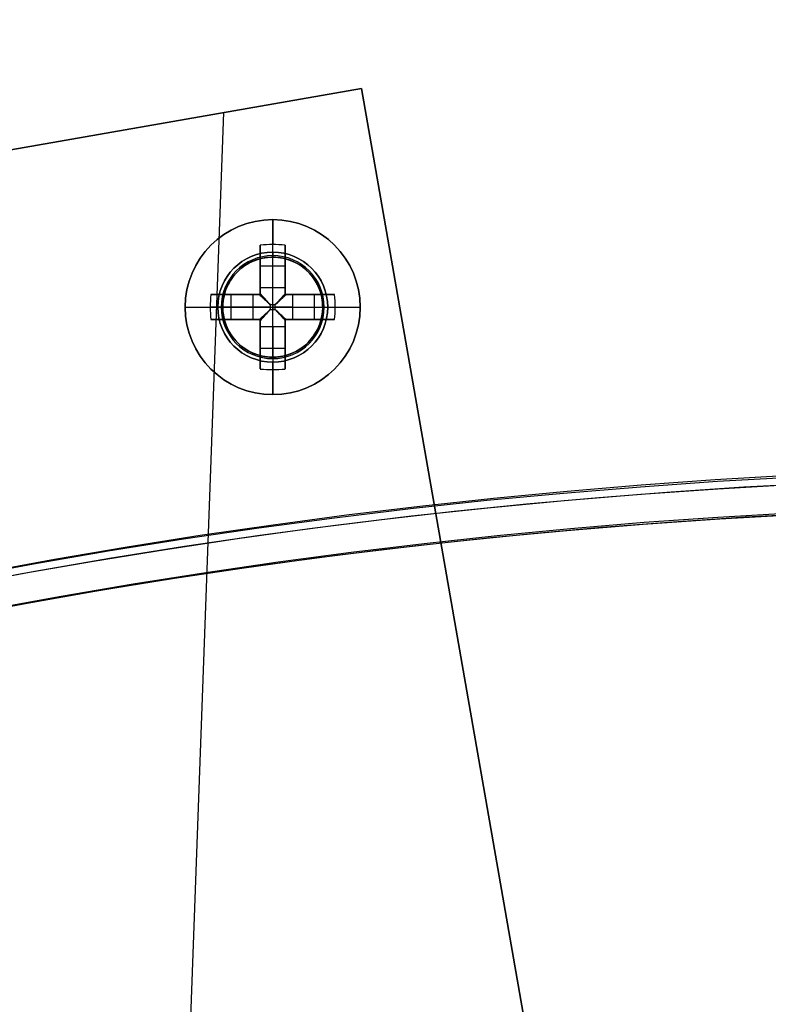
# Model space of a CAD drawing. Header units: millimetres. Extents: x -83 to 676, y -83 to 676.
# Tile 608 of 656: x 253 to 283, y 518 to 557. Entities that reach past the tile are written whole.
import ezdxf

# ---------------------------------------------------------------- set-up
doc = ezdxf.new("R2010")
doc.units = ezdxf.units.MM
doc.header["$MEASUREMENT"] = 0
doc.layers.add('IGES level 0', color=7, linetype='Continuous', true_color=0xff7878)

msp = doc.modelspace()

# ---------------------------------------------------------------- linework, layer by layer
at = {"layer": 'IGES level 0', "color": 254, "true_color": 0xcad1ee}
for p, q in [((266.689, 554.215, 47), (237.136, 549.051, 47)), ((237.136, 549.051, 48), (266.689, 554.215, 48)), ((266.689, 554.215, 47.5), (237.136, 549.051, 47.5)), ((281.924, 467.037, 48), (266.689, 554.215, 48)), ((266.689, 554.215, 48), (266.689, 554.215, 47)), ((266.689, 554.215, 47), (281.924, 467.037, 47)), ((266.689, 554.215, 48), (266.689, 554.215, 47)), ((263.213, 547.473, 48), (263.213, 547.473, 47)), ((263.213, 547.473, 47), (263.213, 547.473, 48)), ((263.658, 547.406, 47), (263.658, 547.406, 45.8)), ((261.209, 545.992, 45.8), (261.209, 545.992, 47)), ((261.209, 545.992, 47), (261.209, 545.992, 45.8)), ((261.142, 545.547, 48), (261.142, 545.547, 47)), ((265.139, 545.401, 48), (265.139, 545.401, 47)), ((265.072, 544.957, 47), (265.072, 544.957, 45.8)), ((265.072, 544.957, 45.8), (265.072, 544.957, 47)), ((262.623, 543.542, 47), (262.623, 543.542, 45.8)), ((263.068, 543.476, 47), (263.068, 543.476, 48)), ((263.068, 543.476, 48), (263.068, 543.476, 47))]:
    msp.add_line(p, q, dxfattribs=at)
at = {"layer": 'IGES level 0', "color": 140, "true_color": 0x00ccff}
for p, q in [((266.689, 554.215, 48), (237.136, 549.051, 48)), ((266.689, 554.215, 47), (237.136, 549.051, 47)), ((281.924, 467.037, 48), (266.689, 554.215, 48)), ((281.924, 467.037, 47), (266.689, 554.215, 47)), ((257.883, 462.835, 48), (261.178, 553.252, 48)), ((257.883, 462.835, 47), (261.178, 553.252, 47))]:
    msp.add_line(p, q, dxfattribs=at)
at = {"layer": 'IGES level 0', "color": 1, "true_color": 0xff0808}
for p, q in [((263.14, 547.674, 48), (263.14, 548.974, 48)), ((262.64, 546.26, 48.463), (262.64, 547.949, 50.13)), ((262.64, 547.949, 50.13), (262.64, 546.26, 48.463)), ((263.14, 546.26, 48.463), (263.14, 547.974, 50.155)), ((263.64, 547.949, 50.13), (263.64, 546.26, 48.463)), ((263.64, 546.26, 48.463), (263.64, 547.949, 50.13)), ((262.64, 545.974, 49.699), (262.64, 547.512, 49.699)), ((263.14, 547.474, 47.8), (263.14, 547.474, 40)), ((263.14, 543.474, 40), (263.14, 547.474, 40)), ((263.14, 547.474, 40), (263.14, 547.474, 47.8)), ((263.64, 547.512, 49.699), (263.64, 545.974, 49.699)), ((262.64, 547.13, 49.322), (263.64, 547.13, 49.322)), ((262.64, 546.961, 49.155), (262.64, 546.961, 50.83)), ((263.64, 546.961, 49.155), (263.64, 546.961, 50.83)), ((262.64, 546.26, 48.463), (263.64, 546.26, 48.463)), ((262.64, 546.26, 48.463), (263.64, 546.26, 48.463)), ((260.666, 545.974, 50.13), (262.354, 545.974, 48.463)), ((262.354, 545.974, 48.463), (260.666, 545.974, 50.13)), ((261.102, 545.974, 49.699), (262.64, 545.974, 49.699)), ((261.484, 544.974, 49.322), (261.484, 545.974, 49.322)), ((261.653, 545.974, 49.155), (261.653, 545.974, 50.83)), ((262.354, 544.974, 48.463), (262.354, 545.974, 48.463)), ((262.354, 544.974, 48.463), (262.354, 545.974, 48.463)), ((262.64, 545.974, 51.128), (262.64, 545.974, 48.27)), ((262.64, 545.974, 48.27), (262.64, 545.974, 51.128)), ((263.64, 545.974, 51.128), (263.64, 545.974, 48.27)), ((263.64, 545.974, 49.699), (265.179, 545.974, 49.699)), ((263.64, 545.974, 48.27), (263.64, 545.974, 51.128)), ((263.927, 545.974, 48.463), (265.615, 545.974, 50.13)), ((263.927, 545.974, 48.463), (263.927, 544.974, 48.463)), ((265.615, 545.974, 50.13), (263.927, 545.974, 48.463)), ((263.927, 545.974, 48.463), (263.927, 544.974, 48.463)), ((264.628, 545.974, 49.155), (264.628, 545.974, 50.83)), ((264.796, 545.974, 49.322), (264.796, 544.974, 49.322)), ((259.64, 545.474, 48), (260.94, 545.474, 48)), ((262.354, 545.474, 48.463), (260.64, 545.474, 50.155)), ((261.14, 545.474, 47.8), (261.14, 545.474, 40)), ((261.14, 545.474, 40), (265.14, 545.474, 40)), ((263.238, 545.572, 48.18), (263.043, 545.572, 48.18)), ((263.043, 545.572, 48.18), (263.043, 545.377, 48.18)), ((263.043, 545.572, 48.18), (263.043, 545.377, 48.18)), ((263.238, 545.572, 48.18), (263.043, 545.572, 48.18)), ((263.043, 545.474, 48.18), (263.238, 545.474, 48.18)), ((263.14, 545.572, 48.18), (263.14, 545.377, 48.18)), ((263.238, 545.377, 48.18), (263.238, 545.572, 48.18)), ((263.238, 545.377, 48.18), (263.238, 545.572, 48.18)), ((263.927, 545.474, 48.463), (265.64, 545.474, 50.155)), ((265.14, 545.474, 47.8), (265.14, 545.474, 40)), ((265.34, 545.474, 48), (266.64, 545.474, 48)), ((263.043, 545.377, 48.18), (263.238, 545.377, 48.18)), ((263.043, 545.377, 48.18), (263.238, 545.377, 48.18)), ((262.354, 544.974, 48.463), (260.666, 544.974, 50.13)), ((260.666, 544.974, 50.13), (262.354, 544.974, 48.463)), ((262.64, 544.974, 49.699), (261.102, 544.974, 49.699)), ((261.653, 544.974, 49.155), (261.653, 544.974, 50.83)), ((262.64, 544.974, 51.128), (262.64, 544.974, 48.27)), ((262.64, 544.974, 48.27), (262.64, 544.974, 51.128)), ((262.64, 543.436, 49.699), (262.64, 544.974, 49.699)), ((262.64, 543, 50.13), (262.64, 544.688, 48.463)), ((263.64, 544.688, 48.463), (262.64, 544.688, 48.463)), ((262.64, 544.688, 48.463), (262.64, 543, 50.13)), ((263.64, 544.688, 48.463), (262.64, 544.688, 48.463)), ((263.14, 544.688, 48.463), (263.14, 542.974, 50.155)), ((263.64, 544.974, 51.128), (263.64, 544.974, 48.27)), ((263.64, 544.974, 49.699), (263.64, 543.436, 49.699)), ((263.64, 544.974, 48.27), (263.64, 544.974, 51.128)), ((265.179, 544.974, 49.699), (263.64, 544.974, 49.699)), ((263.64, 544.688, 48.463), (263.64, 543, 50.13)), ((263.64, 543, 50.13), (263.64, 544.688, 48.463)), ((265.615, 544.974, 50.13), (263.927, 544.974, 48.463)), ((263.927, 544.974, 48.463), (265.615, 544.974, 50.13)), ((264.628, 544.974, 49.155), (264.628, 544.974, 50.83)), ((262.64, 543.987, 49.155), (262.64, 543.987, 50.83)), ((263.64, 543.987, 49.155), (263.64, 543.987, 50.83)), ((263.64, 543.818, 49.322), (262.64, 543.818, 49.322)), ((263.14, 543.474, 40), (263.14, 543.474, 47.8)), ((263.14, 543.474, 47.8), (263.14, 543.474, 40)), ((263.14, 541.974, 48), (263.14, 543.274, 48))]:
    msp.add_line(p, q, dxfattribs=at)
at = {"layer": 'IGES level 0', "color": 153, "true_color": 0x5393cf}
for centre, radius in [((296.5, 296.5), 296.5), ((296.5, 296.5, -1.2), 296.5), ((296.5, 296.5), 241), ((296.5, 296.5, -1.2), 241)]:
    msp.add_circle(centre, radius, dxfattribs=at)
at = {"layer": 'IGES level 0'}
for centre, radius in [((296.5, 296.5, 47), 296.5), ((296.5, 296.5), 296.5), ((296.5, 296.5, 47), 295.3), ((296.5, 296.5), 295.3)]:
    msp.add_circle(centre, radius, dxfattribs=at)
at = {"layer": 'IGES level 0', "color": 124, "true_color": 0x1aa180}
for centre, radius in [((296.5, 296.5, 47), 295), ((296.5, 296.5, 45.8), 295), ((263.14, 545.474, 47), 2), ((263.14, 545.474, 45.8), 2), ((296.5, 296.5, 47), 242.5), ((296.5, 296.5, 45.8), 242.5)]:
    msp.add_circle(centre, radius, dxfattribs=at)
at = {"layer": 'IGES level 0', "color": 1, "true_color": 0xff0808}
for centre, radius in [((263.14, 545.474, 48), 3.5), ((263.14, 545.474, 48), 2.2), ((263.14, 545.474, 40), 2)]:
    msp.add_circle(centre, radius, dxfattribs=at)
at = {"layer": 'IGES level 0', "color": 140, "true_color": 0x00ccff}
for centre in [(263.14, 545.474, 48), (263.14, 545.474, 47)]:
    msp.add_circle(centre, 2, dxfattribs=at)
at = {"layer": 'IGES level 0', "color": 31, "true_color": 0xffba87}
for centre, radius in [((296.5, 296.5), 242.2), ((296.5, 296.5, 47), 242.2), ((296.5, 296.5), 241), ((296.5, 296.5, 47), 241)]:
    msp.add_circle(centre, radius, dxfattribs=at)
at = {"layer": 'IGES level 0'}
for centre, radius in [((296.5, 296.5), 296.5), ((296.5, 296.5, 47), 296.5), ((296.5, 296.5, 23.5), 296.5), ((296.5, 296.5, 47), 295.3), ((296.5, 296.5), 295.3), ((296.5, 296.5, 23.5), 295.3)]:
    msp.add_arc(centre, radius, 45, 225, dxfattribs=at)
at = {"layer": 'IGES level 0', "color": 153, "true_color": 0x5393cf}
for centre, radius in [((296.5, 296.5, -1.2), 296.5), ((296.5, 296.5), 296.5), ((296.5, 296.5, -0.6), 296.5), ((296.5, 296.5, -1.2), 241), ((296.5, 296.5), 241), ((296.5, 296.5, -0.6), 241)]:
    msp.add_arc(centre, radius, 345, 165, dxfattribs=at)
at = {"layer": 'IGES level 0', "color": 124, "true_color": 0x1aa180}
for centre, radius in [((296.5, 296.5, 45.8), 295), ((296.5, 296.5, 47), 295), ((296.5, 296.5, 46.4), 295), ((296.5, 296.5, 45.8), 242.5), ((296.5, 296.5, 47), 242.5), ((296.5, 296.5, 46.4), 242.5)]:
    msp.add_arc(centre, radius, 345, 165, dxfattribs=at)
at = {"layer": 'IGES level 0', "color": 1, "true_color": 0xff0808}
for centre, radius, start, end in [((263.14, 545.474, 48), 3.5, 0, 180), ((263.14, 545.474, 48), 2.2, 90, 270), ((263.14, 545.474, 47.941), 2.059, 90, 270), ((263.14, 545.474, 40), 2, 90, 270), ((263.14, 545.474, 47.8), 2, 90, 270), ((263.14, 545.474, 43.9), 2, 90, 270), ((263.14, 545.474, 47.8), 2, 90, 270), ((263.14, 545.474, 48), 2.2, 270, 90), ((263.14, 545.474, 47.941), 2.059, 270, 90), ((263.14, 545.474, 47.8), 2, 270, 90), ((263.14, 545.474, 40), 2, 270, 90), ((263.14, 545.474, 47.8), 2, 270, 90), ((263.14, 545.474, 43.9), 2, 270, 90), ((263.14, 545.474, 48), 3.5, 180, 0)]:
    msp.add_arc(centre, radius, start, end, dxfattribs=at)
at = {"layer": 'IGES level 0', "color": 1, "true_color": 0xff0808, "extrusion": (1, 0, 0)}
for centre, radius, start, end in [((545.474, 47.686, 263.14), 3.514, 5.1275, 44.6488), ((545.474, 47.686, 262.64), 3.478, 44.6488, 81.7352), ((545.474, 47.686, 263.64), 3.478, 44.6488, 81.7352), ((547.674, 47.8, 263.14), 0.2, 90, 180), ((547.674, 47.8, 263.14), 0.2, 90, 180), ((545.572, 49.16, 262.64), 0.98, 296.5596, 314.6488), ((545.572, 49.16, 262.64), 0.98, 296.5596, 314.6488), ((545.572, 49.16, 263.14), 0.98, 270, 314.6488), ((545.572, 49.16, 263.64), 0.98, 296.5596, 314.6488), ((545.572, 49.16, 263.64), 0.98, 296.5596, 314.6488), ((545.377, 49.16, 263.14), 0.98, 225.3512, 270), ((545.474, 47.686, 262.64), 3.478, 98.2648, 135.3512), ((545.474, 47.686, 263.64), 3.478, 98.2648, 135.3512), ((545.377, 49.16, 263.64), 0.98, 225.3512, 243.4404), ((545.377, 49.16, 263.64), 0.98, 225.3512, 243.4404), ((543.274, 47.8, 263.14), 0.2, 360, 90), ((543.274, 47.8, 263.14), 0.2, 360, 90), ((545.474, 47.686, 263.14), 3.514, 135.3512, 174.8725)]:
    msp.add_arc(centre, radius, start, end, dxfattribs=at)
at = {"layer": 'IGES level 0', "color": 1, "true_color": 0xff0808, "extrusion": (-4.8968e-14, -0.70276, 0.711427)}
msp.add_arc((263.14, 421.577, -349.412), 3.514, 81.8199, 98.1801, dxfattribs=at)
at = {"layer": 'IGES level 0', "color": 1, "true_color": 0xff0808, "extrusion": (-2.74971e-14, -0.70276, 0.711427)}
msp.add_arc((263.14, 421.577, -349.412), 3.514, 81.8199, 98.1801, dxfattribs=at)
at = {"layer": 'IGES level 0', "color": 1, "true_color": 0xff0808, "extrusion": (1, -4.80517e-14, -1.52064e-13)}
msp.add_arc((545.474, 47.686, 262.64), 3.478, 44.6488, 81.7352, dxfattribs=at)
at = {"layer": 'IGES level 0', "color": 1, "true_color": 0xff0808, "extrusion": (1, -1.41968e-13, -2.80952e-13)}
msp.add_arc((545.474, 47.686, 263.64), 3.478, 44.6488, 81.7352, dxfattribs=at)
at = {"layer": 'IGES level 0', "color": 254, "true_color": 0xcad1ee}
for centre, start, end in [((263.14, 545.474, 48), 87.913, 267.913), ((263.14, 545.474, 47), 87.913, 267.913), ((263.14, 545.474, 47.5), 87.913, 267.913), ((263.14, 545.474, 47), 345, 165), ((263.14, 545.474, 45.8), 345, 165), ((263.14, 545.474, 46.4), 345, 165), ((263.14, 545.474, 48), 267.913, 87.913), ((263.14, 545.474, 47), 267.913, 87.913), ((263.14, 545.474, 47.5), 267.913, 87.913), ((263.14, 545.474, 47), 165, 345), ((263.14, 545.474, 45.8), 165, 345), ((263.14, 545.474, 46.4), 165, 345)]:
    msp.add_arc(centre, 2, start, end, dxfattribs=at)
at = {"layer": 'IGES level 0', "color": 1, "true_color": 0xff0808, "extrusion": (0.70276, 3.42943e-15, 0.711427)}
msp.add_arc((545.474, -153.694, 218.85), 3.514, 81.8199, 98.1801, dxfattribs=at)
at = {"layer": 'IGES level 0', "color": 1, "true_color": 0xff0808, "extrusion": (0.70276, 1.08435e-13, 0.711427)}
msp.add_arc((545.474, -153.694, 218.85), 3.514, 81.8199, 90, dxfattribs=at)
at = {"layer": 'IGES level 0', "color": 1, "true_color": 0xff0808, "extrusion": (-2.83936e-13, 1, 5.61904e-13)}
for centre in [(-263.14, 47.686, 545.974), (-263.14, 47.686, 544.974)]:
    msp.add_arc(centre, 3.478, 44.6488, 81.7352, dxfattribs=at)
at = {"layer": 'IGES level 0', "color": 1, "true_color": 0xff0808, "extrusion": (1.87833e-13, 1, -2.57776e-13)}
msp.add_arc((-263.14, 47.686, 545.974), 3.478, 44.6488, 81.7352, dxfattribs=at)
at = {"layer": 'IGES level 0', "color": 1, "true_color": 0xff0808, "extrusion": (0, 1, 0)}
for centre, radius, start, end in [((-263.043, 49.16, 545.974), 0.98, 296.5596, 314.6488), ((-263.043, 49.16, 545.974), 0.98, 296.5596, 314.6488), ((-263.14, 47.686, 545.974), 3.478, 98.2648, 135.3512), ((-263.238, 49.16, 545.974), 0.98, 225.3512, 243.4404), ((-263.14, 47.686, 545.474), 3.514, 5.1275, 44.6488), ((-263.043, 49.16, 545.474), 0.98, 270, 314.6488), ((-263.238, 49.16, 545.474), 0.98, 225.3512, 270), ((-263.14, 47.686, 545.474), 3.514, 135.3512, 174.8725), ((-263.043, 49.16, 544.974), 0.98, 296.5596, 314.6488), ((-263.043, 49.16, 544.974), 0.98, 296.5596, 314.6488), ((-263.14, 47.686, 544.974), 3.478, 98.2648, 135.3512), ((-263.238, 49.16, 544.974), 0.98, 225.3512, 243.4404)]:
    msp.add_arc(centre, radius, start, end, dxfattribs=at)
at = {"layer": 'IGES level 0', "color": 1, "true_color": 0xff0808, "extrusion": (0.689371, -0.689371, -0.222565)}
msp.add_arc((571.777, 2.541, -205.899), 0.08, 257.4403, 282.5475, dxfattribs=at)
at = {"layer": 'IGES level 0', "color": 1, "true_color": 0xff0808, "extrusion": (0.689371, 0.689371, 0.222565)}
msp.add_arc((199.64, -80.283, 568.702), 0.08, 257.4525, 282.5597, dxfattribs=at)
at = {"layer": 'IGES level 0', "color": 1, "true_color": 0xff0808, "extrusion": (2.83936e-13, 1, 5.61904e-13)}
for centre in [(-263.14, 47.686, 545.974), (-263.14, 47.686, 544.974)]:
    msp.add_arc(centre, 3.478, 98.2648, 135.3512, dxfattribs=at)
at = {"layer": 'IGES level 0', "color": 1, "true_color": 0xff0808, "extrusion": (5.43174e-12, 1, -7.5858e-12)}
msp.add_arc((-263.238, 49.16, 545.974), 0.98, 225.3512, 243.4404, dxfattribs=at)
at = {"layer": 'IGES level 0', "color": 1, "true_color": 0xff0808, "extrusion": (-0.70276, -3.42668e-15, 0.711427)}
msp.add_arc((-545.474, 220.717, -150.999), 3.514, 81.8199, 98.1801, dxfattribs=at)
at = {"layer": 'IGES level 0', "color": 1, "true_color": 0xff0808, "extrusion": (-0.70276, -1.92551e-14, 0.711427)}
msp.add_arc((-545.474, 220.717, -150.999), 3.514, 90, 98.1801, dxfattribs=at)
at = {"layer": 'IGES level 0', "color": 1, "true_color": 0xff0808, "extrusion": (-4.98371e-13, 1, 2.31211e-13)}
msp.add_arc((-263.14, 47.686, 545.474), 3.514, 5.1275, 44.6488, dxfattribs=at)
at = {"layer": 'IGES level 0', "color": 1, "true_color": 0xff0808, "extrusion": (0.70276, 4.20483e-13, 0.711427)}
msp.add_arc((545.474, -153.694, 218.85), 3.514, 90, 98.1801, dxfattribs=at)
at = {"layer": 'IGES level 0', "color": 1, "true_color": 0xff0808, "extrusion": (2.1883e-10, 1, 2.87549e-11)}
msp.add_arc((-260.94, 47.8, 545.474), 0.2, 90, 180, dxfattribs=at)
at = {"layer": 'IGES level 0', "color": 1, "true_color": 0xff0808, "extrusion": (0.702705, -0.702705, -0.111406)}
msp.add_arc((571.777, 25.692, -204.11), 0.08, 263.7148, 276.3569, dxfattribs=at)
at = {"layer": 'IGES level 0', "color": 1, "true_color": 0xff0808, "extrusion": (0.702705, 0.702705, 0.111406)}
msp.add_arc((199.64, -15.766, 573.93), 0.08, 263.6431, 276.2852, dxfattribs=at)
at = {"layer": 'IGES level 0', "color": 1, "true_color": 0xff0808, "extrusion": (2.18833e-10, 1, -2.87547e-11)}
msp.add_arc((-265.34, 47.8, 545.474), 0.2, 360, 90, dxfattribs=at)
at = {"layer": 'IGES level 0', "color": 1, "true_color": 0xff0808, "extrusion": (-0.70276, -2.78646e-14, 0.711427)}
msp.add_arc((-545.474, 220.717, -150.999), 3.514, 81.8199, 90, dxfattribs=at)
at = {"layer": 'IGES level 0', "color": 1, "true_color": 0xff0808, "extrusion": (-4.98371e-13, 1, -2.31211e-13)}
msp.add_arc((-263.14, 47.686, 545.474), 3.514, 135.3512, 174.8725, dxfattribs=at)
at = {"layer": 'IGES level 0', "color": 1, "true_color": 0xff0808, "extrusion": (0.689371, 0.689371, -0.222565)}
msp.add_arc((199.64, 174.232, 546.169), 0.08, 257.4403, 282.5475, dxfattribs=at)
at = {"layer": 'IGES level 0', "color": 1, "true_color": 0xff0808, "extrusion": (0.702705, 0.702705, -0.111406)}
msp.add_arc((199.64, 111.632, 562.505), 0.08, 263.7148, 276.3569, dxfattribs=at)
at = {"layer": 'IGES level 0', "color": 1, "true_color": 0xff0808, "extrusion": (0.702705, -0.702705, 0.111406)}
msp.add_arc((571.777, 70.174, -192.684), 0.08, 263.6431, 276.2852, dxfattribs=at)
at = {"layer": 'IGES level 0', "color": 1, "true_color": 0xff0808, "extrusion": (0.689371, -0.689371, 0.222565)}
msp.add_arc((571.777, 91.407, -183.366), 0.08, 257.4525, 282.5597, dxfattribs=at)
at = {"layer": 'IGES level 0', "color": 1, "true_color": 0xff0808, "extrusion": (2.83936e-13, 1, -5.61904e-13)}
msp.add_arc((-263.14, 47.686, 544.974), 3.478, 44.6488, 81.7352, dxfattribs=at)
at = {"layer": 'IGES level 0', "color": 1, "true_color": 0xff0808, "extrusion": (1, 1.41968e-13, -2.80952e-13)}
msp.add_arc((545.474, 47.686, 262.64), 3.478, 98.2648, 135.3512, dxfattribs=at)
at = {"layer": 'IGES level 0', "color": 1, "true_color": 0xff0808, "extrusion": (1, -2.71587e-12, -3.7929e-12)}
msp.add_arc((545.377, 49.16, 262.64), 0.98, 225.3512, 243.4404, dxfattribs=at)
msp.add_arc((545.377, 49.16, 262.64), 0.98, 225.3512, 243.4404, dxfattribs=at)
at = {"layer": 'IGES level 0', "color": 1, "true_color": 0xff0808, "extrusion": (1, -4.80517e-14, 1.52064e-13)}
msp.add_arc((545.474, 47.686, 263.64), 3.478, 98.2648, 135.3512, dxfattribs=at)
at = {"layer": 'IGES level 0', "color": 1, "true_color": 0xff0808, "extrusion": (-5.43174e-12, 1, 7.5858e-12)}
msp.add_arc((-263.238, 49.16, 544.974), 0.98, 225.3512, 243.4404, dxfattribs=at)
at = {"layer": 'IGES level 0', "color": 1, "true_color": 0xff0808, "extrusion": (2.74971e-14, 0.70276, 0.711427)}
msp.add_arc((-263.14, -354.553, 417.262), 3.514, 81.8199, 98.1801, dxfattribs=at)
at = {"layer": 'IGES level 0', "color": 1, "true_color": 0xff0808, "extrusion": (4.89681e-14, 0.70276, 0.711427)}
msp.add_arc((-263.14, -354.553, 417.262), 3.514, 81.8199, 98.1801, dxfattribs=at)
at = {"layer": 'IGES level 0', "color": 31, "true_color": 0xffba87}
for centre, radius in [((296.5, 296.5), 242.2), ((296.5, 296.5, 47), 242.2), ((296.5, 296.5, 23.5), 242.2), ((296.5, 296.5, 47), 241), ((296.5, 296.5), 241), ((296.5, 296.5, 23.5), 241)]:
    msp.add_arc(centre, radius, 315, 135, dxfattribs=at)
at = {"layer": 'IGES level 0', "color": 1, "true_color": 0xff0808}
for points in [[(262.605, 545.974, 48.283), (262.616, 545.974, 48.277), (262.628, 545.974, 48.273), (262.64, 545.974, 48.27)], [(262.64, 545.974, 48.27), (262.64, 545.986, 48.273), (262.64, 545.998, 48.277), (262.64, 546.01, 48.283)], [(263.64, 546.01, 48.283), (263.64, 545.998, 48.277), (263.64, 545.986, 48.273), (263.64, 545.974, 48.27)], [(263.64, 545.974, 48.27), (263.653, 545.974, 48.273), (263.665, 545.974, 48.277), (263.676, 545.974, 48.283)], [(262.64, 544.974, 48.27), (262.628, 544.974, 48.273), (262.616, 544.974, 48.277), (262.605, 544.974, 48.283)], [(262.64, 544.938, 48.283), (262.64, 544.95, 48.277), (262.64, 544.962, 48.273), (262.64, 544.974, 48.27)], [(263.64, 544.974, 48.27), (263.64, 544.962, 48.273), (263.64, 544.95, 48.277), (263.64, 544.938, 48.283)], [(263.676, 544.974, 48.283), (263.665, 544.974, 48.277), (263.653, 544.974, 48.273), (263.64, 544.974, 48.27)]]:
    msp.add_open_spline(points, degree=3, dxfattribs=at)
for points, knots in [([(262.64, 545.974, 48.27), (262.633, 545.974, 48.272), (262.626, 545.974, 48.274), (262.614, 545.974, 48.279), (262.609, 545.974, 48.281), (262.605, 545.974, 48.283)], [0, 0, 0, 0, 0.00002195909, 0.00002195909, 0.0000380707, 0.0000380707, 0.0000380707, 0.0000380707]), ([(262.605, 545.974, 48.283), (262.649, 545.933, 48.261), (262.695, 545.891, 48.242), (262.79, 545.804, 48.212), (262.84, 545.758, 48.2), (262.94, 545.666, 48.184), (262.992, 545.619, 48.18), (263.043, 545.572, 48.18)], [0, 0, 0, 0, 0.320257, 0.320257, 0.655825, 0.655825, 1, 1, 1, 1]), ([(262.605, 545.974, 48.283), (262.621, 545.96, 48.275), (262.637, 545.944, 48.268), (262.671, 545.913, 48.253), (262.688, 545.897, 48.246), (262.724, 545.865, 48.233), (262.742, 545.849, 48.227), (262.776, 545.817, 48.217), (262.792, 545.803, 48.212), (262.825, 545.772, 48.204), (262.843, 545.755, 48.2), (262.879, 545.722, 48.193), (262.897, 545.705, 48.191), (262.936, 545.67, 48.186), (262.956, 545.652, 48.183), (262.996, 545.615, 48.181), (263.016, 545.596, 48.18), (263.039, 545.575, 48.18), (263.041, 545.574, 48.18), (263.043, 545.572, 48.18)], [0, 0, 0, 0, 0.129053, 0.129053, 0.256755, 0.256755, 0.38469, 0.38469, 0.5, 0.5, 0.626455, 0.626455, 0.749753, 0.749753, 0.874877, 0.874877, 0.989347, 0.989347, 1, 1, 1, 1]), ([(262.639, 545.974, 48.271), (262.674, 545.935, 48.253), (262.734, 545.87, 48.228), (262.795, 545.803, 48.211), (262.819, 545.777, 48.206)], [0.0440598, 0.0440598, 0.0440598, 0.0440598, 0.3202573, 0.497, 0.497, 0.497, 0.497]), ([(263.043, 545.572, 48.18), (263.024, 545.592, 48.18), (263.007, 545.611, 48.18), (262.972, 545.649, 48.183), (262.955, 545.667, 48.184), (262.922, 545.703, 48.189), (262.906, 545.72, 48.191), (262.875, 545.754, 48.197), (262.86, 545.771, 48.2), (262.838, 545.795, 48.206), (262.83, 545.803, 48.208), (262.808, 545.828, 48.214), (262.792, 545.844, 48.218), (262.762, 545.878, 48.229), (262.747, 545.894, 48.234), (262.717, 545.926, 48.246), (262.702, 545.943, 48.253), (262.673, 545.974, 48.266), (262.659, 545.99, 48.273), (262.643, 546.007, 48.282), (262.642, 546.008, 48.282), (262.64, 546.01, 48.283)], [0, 0, 0, 0, 0.101614, 0.101614, 0.209673, 0.209673, 0.321553, 0.321553, 0.439036, 0.439036, 0.5, 0.5, 0.625, 0.625, 0.744934, 0.744934, 0.864797, 0.864797, 0.986554, 0.986554, 1, 1, 1, 1]), ([(262.64, 546.01, 48.283), (262.64, 546.003, 48.28), (262.64, 545.996, 48.277), (262.64, 545.984, 48.273), (262.64, 545.979, 48.271), (262.64, 545.974, 48.27)], [0, 0, 0, 0, 0.00002297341, 0.00002297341, 0.0000380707, 0.0000380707, 0.0000380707, 0.0000380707]), ([(263.64, 546.01, 48.283), (263.626, 545.994, 48.275), (263.611, 545.977, 48.268), (263.579, 545.944, 48.253), (263.563, 545.926, 48.246), (263.531, 545.891, 48.233), (263.515, 545.873, 48.227), (263.484, 545.839, 48.217), (263.469, 545.823, 48.212), (263.438, 545.79, 48.204), (263.422, 545.772, 48.2), (263.389, 545.736, 48.193), (263.372, 545.717, 48.191), (263.336, 545.679, 48.186), (263.318, 545.659, 48.183), (263.281, 545.618, 48.181), (263.263, 545.598, 48.18), (263.242, 545.576, 48.18), (263.24, 545.574, 48.18), (263.238, 545.572, 48.18)], [0, 0, 0, 0, 0.1290525, 0.1290525, 0.2567545, 0.2567545, 0.3846897, 0.3846897, 0.5, 0.5, 0.6264552, 0.6264552, 0.7497533, 0.7497533, 0.8748767, 0.8748767, 0.9893473, 0.9893473, 1, 1, 1, 1]), ([(263.64, 546.01, 48.283), (263.599, 545.965, 48.261), (263.557, 545.919, 48.242), (263.47, 545.824, 48.212), (263.425, 545.775, 48.2), (263.332, 545.674, 48.184), (263.285, 545.623, 48.18), (263.238, 545.572, 48.18)], [0, 0, 0, 0, 0.320257, 0.320257, 0.655825, 0.655825, 1, 1, 1, 1]), ([(263.238, 545.572, 48.18), (263.258, 545.59, 48.18), (263.277, 545.608, 48.18), (263.315, 545.643, 48.183), (263.334, 545.66, 48.184), (263.369, 545.692, 48.189), (263.387, 545.708, 48.191), (263.421, 545.739, 48.197), (263.437, 545.755, 48.2), (263.461, 545.777, 48.206), (263.469, 545.784, 48.208), (263.494, 545.807, 48.214), (263.511, 545.822, 48.218), (263.544, 545.853, 48.229), (263.56, 545.868, 48.234), (263.593, 545.897, 48.246), (263.609, 545.912, 48.253), (263.641, 545.941, 48.266), (263.656, 545.956, 48.273), (263.673, 545.971, 48.282), (263.675, 545.973, 48.282), (263.676, 545.974, 48.283)], [0, 0, 0, 0, 0.101614, 0.101614, 0.209673, 0.209673, 0.321553, 0.321553, 0.439036, 0.439036, 0.5, 0.5, 0.625, 0.625, 0.744934, 0.744934, 0.864797, 0.864797, 0.986554, 0.986554, 1, 1, 1, 1]), ([(263.64, 545.976, 48.271), (263.601, 545.94, 48.253), (263.536, 545.88, 48.228), (263.47, 545.819, 48.211), (263.443, 545.795, 48.206)], [0.0440597, 0.0440597, 0.0440597, 0.0440597, 0.3202573, 0.497, 0.497, 0.497, 0.497]), ([(263.64, 545.974, 48.27), (263.641, 545.981, 48.272), (263.641, 545.988, 48.274), (263.64, 546, 48.279), (263.64, 546.005, 48.281), (263.64, 546.01, 48.283)], [0, 0, 0, 0, 0.00002195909, 0.00002195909, 0.0000380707, 0.0000380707, 0.0000380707, 0.0000380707]), ([(263.676, 545.974, 48.283), (263.669, 545.974, 48.28), (263.662, 545.974, 48.277), (263.65, 545.974, 48.273), (263.645, 545.974, 48.271), (263.64, 545.974, 48.27)], [0, 0, 0, 0, 0.00002297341, 0.00002297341, 0.0000380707, 0.0000380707, 0.0000380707, 0.0000380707]), ([(263.043, 545.377, 48.18), (263.023, 545.358, 48.18), (263.003, 545.34, 48.18), (262.966, 545.306, 48.183), (262.947, 545.289, 48.184), (262.911, 545.256, 48.189), (262.894, 545.24, 48.191), (262.86, 545.209, 48.197), (262.844, 545.194, 48.2), (262.82, 545.172, 48.206), (262.811, 545.164, 48.208), (262.787, 545.142, 48.214), (262.77, 545.126, 48.218), (262.737, 545.096, 48.229), (262.721, 545.081, 48.234), (262.688, 545.051, 48.246), (262.672, 545.036, 48.253), (262.64, 545.007, 48.266), (262.625, 544.993, 48.273), (262.608, 544.977, 48.282), (262.606, 544.976, 48.282), (262.605, 544.974, 48.283)], [0, 0, 0, 0, 0.101614, 0.101614, 0.209673, 0.209673, 0.321553, 0.321553, 0.439036, 0.439036, 0.5, 0.5, 0.625, 0.625, 0.744934, 0.744934, 0.864797, 0.864797, 0.986554, 0.986554, 1, 1, 1, 1]), ([(262.64, 544.938, 48.283), (262.655, 544.954, 48.275), (262.67, 544.971, 48.268), (262.702, 545.005, 48.253), (262.717, 545.022, 48.246), (262.75, 545.057, 48.233), (262.766, 545.075, 48.227), (262.797, 545.109, 48.217), (262.812, 545.125, 48.212), (262.843, 545.159, 48.204), (262.859, 545.177, 48.2), (262.892, 545.213, 48.193), (262.909, 545.231, 48.191), (262.945, 545.27, 48.186), (262.963, 545.29, 48.183), (263, 545.33, 48.181), (263.018, 545.35, 48.18), (263.039, 545.373, 48.18), (263.041, 545.375, 48.18), (263.043, 545.377, 48.18)], [0, 0, 0, 0, 0.1290525, 0.1290525, 0.2567545, 0.2567545, 0.3846897, 0.3846897, 0.5, 0.5, 0.6264552, 0.6264552, 0.7497533, 0.7497533, 0.8748767, 0.8748767, 0.9893473, 0.9893473, 1, 1, 1, 1]), ([(262.64, 544.938, 48.283), (262.682, 544.983, 48.261), (262.724, 545.029, 48.242), (262.811, 545.124, 48.212), (262.856, 545.174, 48.2), (262.949, 545.274, 48.184), (262.996, 545.325, 48.18), (263.043, 545.377, 48.18)], [0, 0, 0, 0, 0.320257, 0.320257, 0.655825, 0.655825, 1, 1, 1, 1]), ([(262.64, 544.972, 48.271), (262.68, 545.008, 48.253), (262.745, 545.068, 48.228), (262.811, 545.129, 48.211), (262.837, 545.153, 48.206)], [0.0440597, 0.0440597, 0.0440597, 0.0440597, 0.3202573, 0.497, 0.497, 0.497, 0.497]), ([(263.676, 544.974, 48.283), (263.66, 544.989, 48.275), (263.644, 545.004, 48.268), (263.61, 545.035, 48.253), (263.592, 545.051, 48.246), (263.557, 545.083, 48.233), (263.539, 545.1, 48.227), (263.505, 545.131, 48.217), (263.489, 545.146, 48.212), (263.456, 545.177, 48.204), (263.438, 545.193, 48.2), (263.402, 545.226, 48.193), (263.383, 545.243, 48.191), (263.345, 545.278, 48.186), (263.325, 545.297, 48.183), (263.285, 545.334, 48.181), (263.265, 545.352, 48.18), (263.242, 545.373, 48.18), (263.24, 545.375, 48.18), (263.238, 545.377, 48.18)], [0, 0, 0, 0, 0.1290525, 0.1290525, 0.2567545, 0.2567545, 0.3846897, 0.3846897, 0.5, 0.5, 0.6264552, 0.6264552, 0.7497533, 0.7497533, 0.8748767, 0.8748767, 0.9893473, 0.9893473, 1, 1, 1, 1]), ([(263.238, 545.377, 48.18), (263.257, 545.356, 48.18), (263.274, 545.337, 48.18), (263.309, 545.299, 48.183), (263.326, 545.281, 48.184), (263.359, 545.245, 48.189), (263.374, 545.228, 48.191), (263.406, 545.194, 48.197), (263.421, 545.177, 48.2), (263.443, 545.153, 48.206), (263.451, 545.145, 48.208), (263.473, 545.121, 48.214), (263.488, 545.104, 48.218), (263.519, 545.071, 48.229), (263.534, 545.054, 48.234), (263.564, 545.022, 48.246), (263.579, 545.006, 48.253), (263.608, 544.974, 48.266), (263.622, 544.958, 48.273), (263.637, 544.942, 48.282), (263.639, 544.94, 48.282), (263.64, 544.938, 48.283)], [0, 0, 0, 0, 0.101614, 0.101614, 0.209673, 0.209673, 0.321553, 0.321553, 0.439036, 0.439036, 0.5, 0.5, 0.625, 0.625, 0.744934, 0.744934, 0.864797, 0.864797, 0.986554, 0.986554, 1, 1, 1, 1]), ([(263.676, 544.974, 48.283), (263.631, 545.015, 48.261), (263.586, 545.057, 48.242), (263.49, 545.145, 48.212), (263.441, 545.19, 48.2), (263.34, 545.282, 48.184), (263.289, 545.329, 48.18), (263.238, 545.377, 48.18)], [0, 0, 0, 0, 0.320257, 0.320257, 0.655825, 0.655825, 1, 1, 1, 1]), ([(263.642, 544.974, 48.271), (263.606, 545.013, 48.253), (263.547, 545.079, 48.228), (263.486, 545.145, 48.211), (263.462, 545.171, 48.206)], [0.0440597, 0.0440597, 0.0440597, 0.0440597, 0.3202573, 0.497, 0.497, 0.497, 0.497]), ([(262.605, 544.974, 48.283), (262.611, 544.974, 48.28), (262.619, 544.974, 48.277), (262.631, 544.974, 48.273), (262.636, 544.974, 48.271), (262.64, 544.974, 48.27)], [0, 0, 0, 0, 0.00002297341, 0.00002297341, 0.0000380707, 0.0000380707, 0.0000380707, 0.0000380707]), ([(262.64, 544.974, 48.27), (262.64, 544.967, 48.272), (262.64, 544.96, 48.274), (262.64, 544.948, 48.279), (262.64, 544.943, 48.281), (262.64, 544.938, 48.283)], [0, 0, 0, 0, 0.00002195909, 0.00002195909, 0.0000380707, 0.0000380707, 0.0000380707, 0.0000380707]), ([(263.64, 544.938, 48.283), (263.64, 544.945, 48.28), (263.641, 544.952, 48.277), (263.641, 544.964, 48.273), (263.641, 544.969, 48.271), (263.64, 544.974, 48.27)], [0, 0, 0, 0, 0.00002297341, 0.00002297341, 0.0000380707, 0.0000380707, 0.0000380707, 0.0000380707]), ([(263.64, 544.974, 48.27), (263.648, 544.974, 48.272), (263.655, 544.974, 48.274), (263.667, 544.974, 48.279), (263.671, 544.974, 48.281), (263.676, 544.974, 48.283)], [0, 0, 0, 0, 0.00002195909, 0.00002195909, 0.0000380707, 0.0000380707, 0.0000380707, 0.0000380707])]:
    msp.add_open_spline(points, degree=3, knots=knots, dxfattribs=at)
for points, weights in [([(263.043, 545.572, 48.18), (262.83, 545.803, 48.18), (262.64, 546.01, 48.283)], [1, 0.972991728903, 1]), ([(263.238, 545.572, 48.18), (263.469, 545.784, 48.18), (263.676, 545.974, 48.283)], [1, 0.972991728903, 1]), ([(263.043, 545.377, 48.18), (262.812, 545.164, 48.18), (262.605, 544.974, 48.283)], [1, 0.972991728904, 1]), ([(263.238, 545.377, 48.18), (263.45, 545.145, 48.18), (263.64, 544.938, 48.283)], [1, 0.972991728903, 1])]:
    msp.add_rational_spline(points, weights, degree=2, dxfattribs=at)

doc.saveas('drawing.dxf')
